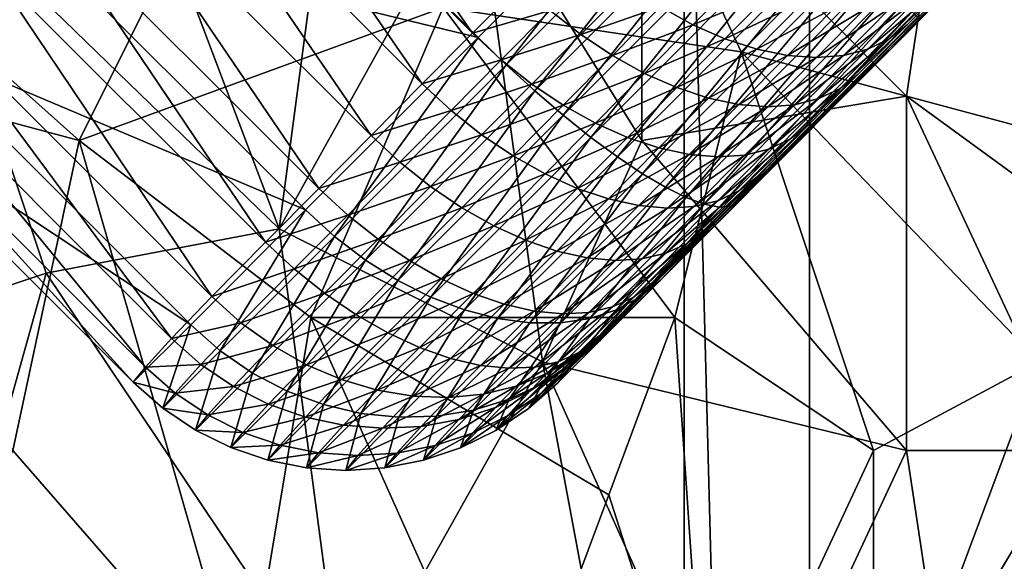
# Model space of a CAD drawing. Extents: x -0.3 to 0.3, y -0.266 to 0.266.
# Tile 292 of 430: x 0.068 to 0.107, y 0.022 to 0.043. Entities that reach past the tile are written whole.
import ezdxf

# ---------------------------------------------------------------- set-up
doc = ezdxf.new("R2010")
doc.units = 0

msp = doc.modelspace()

# ---------------------------------------------------------------- linework, layer by layer
for points in [[(0.202647, 0.143044, 0.584312), (0.167234, 0.106822, 0.684081), (0.089653, 0.029259, 0.659767)], [(0.202647, 0.143044, 0.584312), (0.089653, 0.029259, 0.659767), (0.10117, 0.040994, 0.639939)], [(0.202647, 0.143044, 0.584312), (0.10117, 0.040994, 0.639939), (0.103137, 0.042982, 0.637953)], [(0.202647, 0.143044, 0.584312), (0.103137, 0.042982, 0.637953), (0.105063, 0.044929, 0.635977)], [(0.167234, 0.106822, 0.684081), (0.139125, 0.078735, 0.7044), (0.089653, 0.029259, 0.659767)], [(0.139125, 0.078735, 0.7044), (0.122003, 0.061616, 0.707851), (0.089653, 0.029259, 0.659767)], [(0.099232, -0.12789, 0.712849), (0.099232, 0.07211, 0.712849), (0.094232, 0.06211, 0.712849)], [(0.099232, -0.12789, 0.652849), (0.094232, 0.06211, 0.652849), (0.099232, 0.07211, 0.652849)], [(0.099232, -0.12789, 0.712849), (0.099232, -0.12789, 0.652849), (0.099232, 0.07211, 0.652849)], [(0.099232, -0.12789, 0.712849), (0.099232, 0.07211, 0.652849), (0.099232, 0.07211, 0.712849)], [(0.099232, -0.12789, 0.712849), (0.094232, 0.06211, 0.712849), (0.094232, -0.11789, 0.712849)], [(0.099232, -0.12789, 0.652849), (0.094232, -0.11789, 0.652849), (0.094232, 0.06211, 0.652849)], [(0.094232, -0.11789, 0.712849), (0.094232, 0.06211, 0.712849), (0.094232, 0.06211, 0.652849)], [(0.094232, -0.11789, 0.712849), (0.094232, 0.06211, 0.652849), (0.094232, -0.11789, 0.652849)], [(0.122003, 0.061616, 0.707851), (0.093291, 0.032791, 0.705871), (0.089653, 0.029259, 0.659767)], [(0.122003, 0.061616, 0.707851), (0.103606, 0.043218, 0.708), (0.093291, 0.032791, 0.705871)], [(0.084614, 0.043674, 0.709074), (0.0899, 0.056057, 0.709149), (0.096507, 0.041905, 0.7091)], [(0.0899, 0.056057, 0.709149), (0.107078, 0.052519, 0.709165), (0.096507, 0.041905, 0.7091)], [(0.076839, 0.055518, 0.630155), (0.085777, 0.042643, 0.632102), (0.074861, 0.05356, 0.632102)], [(0.076839, 0.055518, 0.630155), (0.087736, 0.044622, 0.630155), (0.085777, 0.042643, 0.632102)], [(0.070078, 0.038367, 0.709024), (0.06215, 0.045443, 0.709025), (0.078007, 0.054288, 0.709127)], [(0.070078, 0.038367, 0.709024), (0.078007, 0.054288, 0.709127), (0.084614, 0.043674, 0.709074)], [(0.078066, 0.034829, 0.764015), (0.08065, 0.054288, 0.76394), (0.072721, 0.048981, 0.76348)], [(0.085935, 0.048981, 0.764405), (0.08065, 0.054288, 0.76394), (0.078066, 0.034829, 0.764015)], [(0.067807, 0.046903, 0.715313), (0.086002, 0.042471, 0.72), (0.074689, 0.053784, 0.72)], [(0.074861, 0.05356, 0.632102), (0.083778, 0.040622, 0.634061), (0.07284, 0.05156, 0.634061)], [(0.074689, 0.053784, 0.72), (0.086002, 0.042471, 0.72), (0.095177, 0.051647, 0.72)], [(0.074861, 0.05356, 0.632102), (0.085777, 0.042643, 0.632102), (0.083778, 0.040622, 0.634061)], [(0.116328, 0.036598, 0.709137), (0.096507, 0.041905, 0.7091), (0.107078, 0.052519, 0.709165)], [(0.07284, 0.05156, 0.634061), (0.081734, 0.038558, 0.636032), (0.070776, 0.049517, 0.636032)], [(0.07284, 0.05156, 0.634061), (0.083778, 0.040622, 0.634061), (0.081734, 0.038558, 0.636032)], [(0.087126, 0.04138, 0.719897), (0.095177, 0.051647, 0.72), (0.086002, 0.042471, 0.72)], [(0.087126, 0.04138, 0.719897), (0.096284, 0.05054, 0.719897), (0.095177, 0.051647, 0.72)], [(0.085935, 0.048981, 0.764405), (0.092542, 0.038367, 0.765023), (0.092542, 0.05075, 0.764914)], [(0.103114, 0.040136, 0.765903), (0.104435, 0.048981, 0.765979), (0.092542, 0.05075, 0.764914)], [(0.092542, 0.05075, 0.764914), (0.092542, 0.038367, 0.765023), (0.103114, 0.040136, 0.765903)], [(0.088264, 0.040341, 0.719591), (0.096284, 0.05054, 0.719897), (0.087126, 0.04138, 0.719897)], [(0.088264, 0.040341, 0.719591), (0.097372, 0.049453, 0.719591), (0.096284, 0.05054, 0.719897)], [(0.070776, 0.049517, 0.636032), (0.079647, 0.03645, 0.638014), (0.068668, 0.047429, 0.638015)], [(0.070776, 0.049517, 0.636032), (0.081734, 0.038558, 0.636032), (0.079647, 0.03645, 0.638014)], [(0.089396, 0.039371, 0.719087), (0.097372, 0.049453, 0.719591), (0.088264, 0.040341, 0.719591)], [(0.089396, 0.039371, 0.719087), (0.09842, 0.048404, 0.719087), (0.097372, 0.049453, 0.719591)], [(0.058186, 0.029522, 0.763075), (0.068757, 0.03306, 0.763507), (0.063471, 0.048981, 0.762938)], [(0.063471, 0.048981, 0.762938), (0.078066, 0.034829, 0.764015), (0.072721, 0.048981, 0.76348)], [(0.068757, 0.03306, 0.763507), (0.078066, 0.034829, 0.764015), (0.063471, 0.048981, 0.762938)], [(0.078066, 0.034829, 0.764015), (0.088578, 0.029522, 0.764806), (0.085935, 0.048981, 0.764405)], [(0.088578, 0.029522, 0.764806), (0.092542, 0.038367, 0.765023), (0.085935, 0.048981, 0.764405)], [(0.104435, 0.048981, 0.765979), (0.103114, 0.040136, 0.765903), (0.117649, 0.029522, 0.767257)], [(0.116328, 0.048981, 0.767143), (0.104435, 0.048981, 0.765979), (0.117649, 0.029522, 0.767257)], [(0.090503, 0.038487, 0.718392), (0.09842, 0.048404, 0.719087), (0.089396, 0.039371, 0.719087)], [(0.090503, 0.038487, 0.718392), (0.099412, 0.047412, 0.718392), (0.09842, 0.048404, 0.719087)], [(0.06322, 0.042315, 0.705938), (0.067807, 0.046903, 0.715313), (0.066748, 0.048059, 0.715232)], [(0.068668, 0.047429, 0.638015), (0.077516, 0.034298, 0.640009), (0.066516, 0.045299, 0.640009)], [(0.068668, 0.047429, 0.638015), (0.079647, 0.03645, 0.638014), (0.077516, 0.034298, 0.640009)], [(0.091566, 0.037705, 0.71752), (0.099412, 0.047412, 0.718392), (0.090503, 0.038487, 0.718392)], [(0.091566, 0.037705, 0.71752), (0.100331, 0.046493, 0.71752), (0.099412, 0.047412, 0.718392)], [(0.06322, 0.042315, 0.705938), (0.07912, 0.03559, 0.715313), (0.067807, 0.046903, 0.715313)], [(0.067807, 0.046903, 0.715313), (0.07912, 0.03559, 0.715313), (0.086002, 0.042471, 0.72)], [(0.092567, 0.037037, 0.716485), (0.100331, 0.046493, 0.71752), (0.091566, 0.037705, 0.71752)], [(0.092567, 0.037037, 0.716485), (0.101161, 0.045664, 0.716485), (0.100331, 0.046493, 0.71752)], [(0.093489, 0.036495, 0.715305), (0.101161, 0.045664, 0.716485), (0.092567, 0.037037, 0.716485)], [(0.093489, 0.036495, 0.715305), (0.101887, 0.044937, 0.715305), (0.101161, 0.045664, 0.716485)], [(0.056864, 0.041905, 0.708994), (0.06215, 0.045443, 0.709025), (0.070078, 0.038367, 0.709024)], [(0.066516, 0.045299, 0.640009), (0.075371, 0.032132, 0.641989), (0.064349, 0.043153, 0.641989)], [(0.066516, 0.045299, 0.640009), (0.077516, 0.034298, 0.640009), (0.075371, 0.032132, 0.641989)], [(0.096457, 0.044887, 0.627583), (0.094575, 0.042985, 0.629513), (0.093289, 0.043694, 0.628952)], [(0.094315, 0.036088, 0.714), (0.101887, 0.044937, 0.715305), (0.093489, 0.036495, 0.715305)], [(0.094315, 0.036088, 0.714), (0.102497, 0.044327, 0.714), (0.101887, 0.044937, 0.715305)], [(0.097748, 0.044326, 0.628285), (0.094575, 0.042985, 0.629513), (0.096457, 0.044887, 0.627583)], [(0.105063, 0.044929, 0.635977), (0.103137, 0.042982, 0.637953), (0.102415, 0.042418, 0.636679)], [(0.105063, 0.044929, 0.635977), (0.102415, 0.042418, 0.636679), (0.104335, 0.044358, 0.63471)], [(0.088889, 0.043559, 0.630235), (0.085777, 0.042643, 0.632102), (0.087736, 0.044622, 0.630155)], [(0.092025, 0.044536, 0.628545), (0.090107, 0.042598, 0.630482), (0.088889, 0.043559, 0.630235)], [(0.093289, 0.043694, 0.628952), (0.090107, 0.042598, 0.630482), (0.092025, 0.044536, 0.628545)], [(0.095032, 0.035824, 0.712592), (0.102497, 0.044327, 0.714), (0.094315, 0.036088, 0.714)], [(0.097748, 0.044326, 0.628285), (0.095862, 0.04242, 0.630219), (0.094575, 0.042985, 0.629513)], [(0.095032, 0.035824, 0.712592), (0.102982, 0.043843, 0.712592), (0.102497, 0.044327, 0.714)], [(0.099018, 0.043919, 0.62912), (0.095862, 0.04242, 0.630219), (0.097748, 0.044326, 0.628285)], [(0.104335, 0.044358, 0.63471), (0.102415, 0.042418, 0.636679), (0.10156, 0.042007, 0.635427)], [(0.104335, 0.044358, 0.63471), (0.10156, 0.042007, 0.635427), (0.103473, 0.043941, 0.633465)], [(0.070078, 0.038367, 0.709024), (0.084614, 0.043674, 0.709074), (0.079328, 0.031291, 0.709021)], [(0.079328, 0.031291, 0.709021), (0.084614, 0.043674, 0.709074), (0.093864, 0.031291, 0.709064)], [(0.093864, 0.031291, 0.709064), (0.084614, 0.043674, 0.709074), (0.096507, 0.041905, 0.7091)], [(0.093289, 0.043694, 0.628952), (0.091368, 0.041754, 0.630891), (0.090107, 0.042598, 0.630482)], [(0.094575, 0.042985, 0.629513), (0.091368, 0.041754, 0.630891), (0.093289, 0.043694, 0.628952)], [(0.095628, 0.035706, 0.711106), (0.102982, 0.043843, 0.712592), (0.095032, 0.035824, 0.712592)], [(0.095628, 0.035706, 0.711106), (0.103331, 0.043493, 0.711106), (0.102982, 0.043843, 0.712592)], [(0.099018, 0.043919, 0.62912), (0.097128, 0.042009, 0.631058), (0.095862, 0.04242, 0.630219)], [(0.100247, 0.043675, 0.630072), (0.097128, 0.042009, 0.631058), (0.099018, 0.043919, 0.62912)], [(0.100247, 0.043675, 0.630072), (0.098352, 0.041759, 0.632016), (0.097128, 0.042009, 0.631058)], [(0.101412, 0.043597, 0.631126), (0.098352, 0.041759, 0.632016), (0.100247, 0.043675, 0.630072)], [(0.102493, 0.043686, 0.632263), (0.100587, 0.041759, 0.634219), (0.099511, 0.041676, 0.633076)], [(0.102493, 0.043686, 0.632263), (0.099511, 0.041676, 0.633076), (0.101412, 0.043597, 0.631126)], [(0.103473, 0.043941, 0.633465), (0.10156, 0.042007, 0.635427), (0.100587, 0.041759, 0.634219)], [(0.103473, 0.043941, 0.633465), (0.100587, 0.041759, 0.634219), (0.102493, 0.043686, 0.632263)], [(0.088889, 0.043559, 0.630235), (0.08693, 0.04158, 0.632182), (0.085777, 0.042643, 0.632102)], [(0.090107, 0.042598, 0.630482), (0.08693, 0.04158, 0.632182), (0.088889, 0.043559, 0.630235)], [(0.096092, 0.035737, 0.709566), (0.103331, 0.043493, 0.711106), (0.095628, 0.035706, 0.711106)], [(0.096092, 0.035737, 0.709566), (0.103541, 0.043284, 0.709567), (0.103331, 0.043493, 0.711106)], [(0.096417, 0.035917, 0.708), (0.103541, 0.043284, 0.709567), (0.096092, 0.035737, 0.709566)], [(0.096417, 0.035917, 0.708), (0.103606, 0.043218, 0.708), (0.103541, 0.043284, 0.709567)], [(0.101412, 0.043597, 0.631126), (0.099511, 0.041676, 0.633076), (0.098352, 0.041759, 0.632016)], [(0.064349, 0.043153, 0.641989), (0.073764, 0.03046, 0.648182), (0.062678, 0.041547, 0.648182)], [(0.064349, 0.043153, 0.641989), (0.075371, 0.032132, 0.641989), (0.073764, 0.03046, 0.648182)], [(0.094575, 0.042985, 0.629513), (0.092652, 0.041041, 0.631455), (0.091368, 0.041754, 0.630891)], [(0.095862, 0.04242, 0.630219), (0.092652, 0.041041, 0.631455), (0.094575, 0.042985, 0.629513)], [(0.103606, 0.043218, 0.708), (0.096417, 0.035917, 0.708), (0.093291, 0.032791, 0.705871)], [(0.103137, 0.042982, 0.637953), (0.10117, 0.040994, 0.639939), (0.100455, 0.040437, 0.638659)], [(0.103137, 0.042982, 0.637953), (0.100455, 0.040437, 0.638659), (0.102415, 0.042418, 0.636679)], [(0.080276, 0.034531, 0.715232), (0.086002, 0.042471, 0.72), (0.07912, 0.03559, 0.715313)], [(0.080276, 0.034531, 0.715232), (0.087126, 0.04138, 0.719897), (0.086002, 0.042471, 0.72)], [(0.08693, 0.04158, 0.632182), (0.083778, 0.040622, 0.634061), (0.085777, 0.042643, 0.632102)], [(0.090107, 0.042598, 0.630482), (0.088147, 0.040617, 0.63243), (0.08693, 0.04158, 0.632182)], [(0.091368, 0.041754, 0.630891), (0.088147, 0.040617, 0.63243), (0.090107, 0.042598, 0.630482)], [(0.060926, 0.040021, 0.691875), (0.074533, 0.031002, 0.705938), (0.06322, 0.042315, 0.705938)], [(0.06322, 0.042315, 0.705938), (0.074533, 0.031002, 0.705938), (0.07912, 0.03559, 0.715313)], [(0.095862, 0.04242, 0.630219), (0.093936, 0.040472, 0.632165), (0.092652, 0.041041, 0.631455)], [(0.097128, 0.042009, 0.631058), (0.093936, 0.040472, 0.632165), (0.095862, 0.04242, 0.630219)], [(0.102415, 0.042418, 0.636679), (0.100455, 0.040437, 0.638659), (0.099607, 0.040033, 0.6374)], [(0.102415, 0.042418, 0.636679), (0.099607, 0.040033, 0.6374), (0.10156, 0.042007, 0.635427)], [(0.067436, 0.025984, 0.708978), (0.056864, 0.041905, 0.708994), (0.070078, 0.038367, 0.709024)], [(0.091368, 0.041754, 0.630891), (0.089407, 0.039771, 0.632842), (0.088147, 0.040617, 0.63243)], [(0.092652, 0.041041, 0.631455), (0.089407, 0.039771, 0.632842), (0.091368, 0.041754, 0.630891)], [(0.093864, 0.031291, 0.709064), (0.096507, 0.041905, 0.7091), (0.101792, 0.025984, 0.709087)], [(0.097128, 0.042009, 0.631058), (0.095197, 0.040057, 0.633008), (0.093936, 0.040472, 0.632165)], [(0.098352, 0.041759, 0.632016), (0.095197, 0.040057, 0.633008), (0.097128, 0.042009, 0.631058)], [(0.098352, 0.041759, 0.632016), (0.096416, 0.039803, 0.633971), (0.095197, 0.040057, 0.633008)], [(0.099511, 0.041676, 0.633076), (0.096416, 0.039803, 0.633971), (0.098352, 0.041759, 0.632016)], [(0.099511, 0.041676, 0.633076), (0.097569, 0.039713, 0.635036), (0.096416, 0.039803, 0.633971)], [(0.108399, 0.029522, 0.709095), (0.096507, 0.041905, 0.7091), (0.116328, 0.036598, 0.709137)], [(0.101792, 0.025984, 0.709087), (0.096507, 0.041905, 0.7091), (0.108399, 0.029522, 0.709095)], [(0.100587, 0.041759, 0.634219), (0.098639, 0.039791, 0.636186), (0.097569, 0.039713, 0.635036)], [(0.100587, 0.041759, 0.634219), (0.097569, 0.039713, 0.635036), (0.099511, 0.041676, 0.633076)], [(0.10156, 0.042007, 0.635427), (0.099607, 0.040033, 0.6374), (0.098639, 0.039791, 0.636186)], [(0.10156, 0.042007, 0.635427), (0.098639, 0.039791, 0.636186), (0.100587, 0.041759, 0.634219)], [(0.062678, 0.041547, 0.648182), (0.072726, 0.029313, 0.658561), (0.06153, 0.040509, 0.658561)], [(0.062678, 0.041547, 0.648182), (0.073764, 0.03046, 0.648182), (0.072726, 0.029313, 0.658561)], [(0.08151, 0.033587, 0.714991), (0.087126, 0.04138, 0.719897), (0.080276, 0.034531, 0.715232)], [(0.08151, 0.033587, 0.714991), (0.088264, 0.040341, 0.719591), (0.087126, 0.04138, 0.719897)], [(0.08693, 0.04158, 0.632182), (0.08493, 0.039559, 0.634142), (0.083778, 0.040622, 0.634061)], [(0.088147, 0.040617, 0.63243), (0.08493, 0.039559, 0.634142), (0.08693, 0.04158, 0.632182)], [(0.092652, 0.041041, 0.631455), (0.090687, 0.039056, 0.633409), (0.089407, 0.039771, 0.632842)], [(0.089653, 0.029259, 0.659767), (0.099163, 0.038966, 0.641935), (0.10117, 0.040994, 0.639939)], [(0.093936, 0.040472, 0.632165), (0.090687, 0.039056, 0.633409), (0.092652, 0.041041, 0.631455)], [(0.10117, 0.040994, 0.639939), (0.099163, 0.038966, 0.641935), (0.098454, 0.038415, 0.640648)], [(0.10117, 0.040994, 0.639939), (0.098454, 0.038415, 0.640648), (0.100455, 0.040437, 0.638659)], [(0.06153, 0.040509, 0.658561), (0.072239, 0.028708, 0.673125), (0.060926, 0.040021, 0.673125)], [(0.06153, 0.040509, 0.658561), (0.072726, 0.029313, 0.658561), (0.072239, 0.028708, 0.673125)], [(0.08493, 0.039559, 0.634142), (0.081734, 0.038558, 0.636032), (0.083778, 0.040622, 0.634061)], [(0.088147, 0.040617, 0.63243), (0.086146, 0.038595, 0.634391), (0.08493, 0.039559, 0.634142)], [(0.089407, 0.039771, 0.632842), (0.086146, 0.038595, 0.634391), (0.088147, 0.040617, 0.63243)], [(0.0828, 0.032775, 0.714594), (0.088264, 0.040341, 0.719591), (0.08151, 0.033587, 0.714991)], [(0.0828, 0.032775, 0.714594), (0.089396, 0.039371, 0.719087), (0.088264, 0.040341, 0.719591)], [(0.093936, 0.040472, 0.632165), (0.091967, 0.038483, 0.634122), (0.090687, 0.039056, 0.633409)], [(0.095197, 0.040057, 0.633008), (0.091967, 0.038483, 0.634122), (0.093936, 0.040472, 0.632165)], [(0.103114, 0.025984, 0.765972), (0.103114, 0.040136, 0.765903), (0.092542, 0.038367, 0.765023)], [(0.100455, 0.040437, 0.638659), (0.098454, 0.038415, 0.640648), (0.097612, 0.038018, 0.639384)], [(0.100455, 0.040437, 0.638659), (0.097612, 0.038018, 0.639384), (0.099607, 0.040033, 0.6374)], [(0.103114, 0.025984, 0.765972), (0.109721, 0.025984, 0.766554), (0.103114, 0.040136, 0.765903)], [(0.109721, 0.025984, 0.766554), (0.117649, 0.029522, 0.767257), (0.103114, 0.040136, 0.765903)], [(0.060926, 0.040021, 0.673125), (0.072239, 0.028708, 0.673125), (0.072239, 0.028708, 0.691875)], [(0.060926, 0.040021, 0.673125), (0.072239, 0.028708, 0.691875), (0.060926, 0.040021, 0.691875)], [(0.060926, 0.040021, 0.691875), (0.072239, 0.028708, 0.691875), (0.074533, 0.031002, 0.705938)], [(0.089407, 0.039771, 0.632842), (0.087403, 0.037747, 0.634804), (0.086146, 0.038595, 0.634391)], [(0.090687, 0.039056, 0.633409), (0.087403, 0.037747, 0.634804), (0.089407, 0.039771, 0.632842)], [(0.095197, 0.040057, 0.633008), (0.093225, 0.038064, 0.63497), (0.091967, 0.038483, 0.634122)], [(0.096416, 0.039803, 0.633971), (0.093225, 0.038064, 0.63497), (0.095197, 0.040057, 0.633008)], [(0.096416, 0.039803, 0.633971), (0.094438, 0.037805, 0.635937), (0.093225, 0.038064, 0.63497)], [(0.097569, 0.039713, 0.635036), (0.094438, 0.037805, 0.635937), (0.096416, 0.039803, 0.633971)], [(0.097569, 0.039713, 0.635036), (0.095587, 0.03771, 0.637008), (0.094438, 0.037805, 0.635937)], [(0.098639, 0.039791, 0.636186), (0.096651, 0.037781, 0.638163), (0.095587, 0.03771, 0.637008)], [(0.098639, 0.039791, 0.636186), (0.095587, 0.03771, 0.637008), (0.097569, 0.039713, 0.635036)], [(0.099607, 0.040033, 0.6374), (0.097612, 0.038018, 0.639384), (0.096651, 0.037781, 0.638163)], [(0.099607, 0.040033, 0.6374), (0.096651, 0.037781, 0.638163), (0.098639, 0.039791, 0.636186)], [(0.08493, 0.039559, 0.634142), (0.082886, 0.037494, 0.636113), (0.081734, 0.038558, 0.636032)], [(0.084124, 0.032109, 0.714048), (0.089396, 0.039371, 0.719087), (0.0828, 0.032775, 0.714594)], [(0.086146, 0.038595, 0.634391), (0.082886, 0.037494, 0.636113), (0.08493, 0.039559, 0.634142)], [(0.084124, 0.032109, 0.714048), (0.090503, 0.038487, 0.718392), (0.089396, 0.039371, 0.719087)], [(0.090687, 0.039056, 0.633409), (0.088681, 0.037028, 0.635374), (0.087403, 0.037747, 0.634804)], [(0.091967, 0.038483, 0.634122), (0.088681, 0.037028, 0.635374), (0.090687, 0.039056, 0.633409)], [(0.089653, 0.029259, 0.659767), (0.097114, 0.036896, 0.643943), (0.099163, 0.038966, 0.641935)], [(0.099163, 0.038966, 0.641935), (0.097114, 0.036896, 0.643943), (0.096412, 0.036351, 0.64265)], [(0.099163, 0.038966, 0.641935), (0.096412, 0.036351, 0.64265), (0.098454, 0.038415, 0.640648)], [(0.082886, 0.037494, 0.636113), (0.079647, 0.03645, 0.638014), (0.081734, 0.038558, 0.636032)], [(0.086146, 0.038595, 0.634391), (0.0841, 0.036529, 0.636364), (0.082886, 0.037494, 0.636113)], [(0.087403, 0.037747, 0.634804), (0.0841, 0.036529, 0.636364), (0.086146, 0.038595, 0.634391)], [(0.067436, 0.025984, 0.708978), (0.070078, 0.038367, 0.709024), (0.076685, 0.01537, 0.709014)], [(0.076685, 0.01537, 0.709014), (0.070078, 0.038367, 0.709024), (0.079328, 0.031291, 0.709021)], [(0.08546, 0.031599, 0.713361), (0.090503, 0.038487, 0.718392), (0.084124, 0.032109, 0.714048)], [(0.08546, 0.031599, 0.713361), (0.091566, 0.037705, 0.71752), (0.090503, 0.038487, 0.718392)], [(0.088578, 0.029522, 0.764806), (0.103114, 0.025984, 0.765972), (0.092542, 0.038367, 0.765023)], [(0.091967, 0.038483, 0.634122), (0.089957, 0.036452, 0.636092), (0.088681, 0.037028, 0.635374)], [(0.093225, 0.038064, 0.63497), (0.089957, 0.036452, 0.636092), (0.091967, 0.038483, 0.634122)], [(0.098454, 0.038415, 0.640648), (0.096412, 0.036351, 0.64265), (0.095576, 0.03596, 0.641379)], [(0.098454, 0.038415, 0.640648), (0.095576, 0.03596, 0.641379), (0.097612, 0.038018, 0.639384)], [(0.087403, 0.037747, 0.634804), (0.085356, 0.035679, 0.636779), (0.0841, 0.036529, 0.636364)], [(0.088681, 0.037028, 0.635374), (0.085356, 0.035679, 0.636779), (0.087403, 0.037747, 0.634804)], [(0.093225, 0.038064, 0.63497), (0.09121, 0.036029, 0.636944), (0.089957, 0.036452, 0.636092)], [(0.094438, 0.037805, 0.635937), (0.09121, 0.036029, 0.636944), (0.093225, 0.038064, 0.63497)], [(0.094438, 0.037805, 0.635937), (0.092419, 0.035765, 0.637916), (0.09121, 0.036029, 0.636944)], [(0.095587, 0.03771, 0.637008), (0.092419, 0.035765, 0.637916), (0.094438, 0.037805, 0.635937)], [(0.096651, 0.037781, 0.638163), (0.09462, 0.03573, 0.640153), (0.093562, 0.035664, 0.638992)], [(0.096651, 0.037781, 0.638163), (0.093562, 0.035664, 0.638992), (0.095587, 0.03771, 0.637008)], [(0.097612, 0.038018, 0.639384), (0.095576, 0.03596, 0.641379), (0.09462, 0.03573, 0.640153)], [(0.097612, 0.038018, 0.639384), (0.09462, 0.03573, 0.640153), (0.096651, 0.037781, 0.638163)], [(0.082886, 0.037494, 0.636113), (0.080799, 0.035386, 0.638096), (0.079647, 0.03645, 0.638014)], [(0.0841, 0.036529, 0.636364), (0.080799, 0.035386, 0.638096), (0.082886, 0.037494, 0.636113)], [(0.086785, 0.031255, 0.712547), (0.091566, 0.037705, 0.71752), (0.08546, 0.031599, 0.713361)], [(0.086785, 0.031255, 0.712547), (0.092567, 0.037037, 0.716485), (0.091566, 0.037705, 0.71752)], [(0.095587, 0.03771, 0.637008), (0.093562, 0.035664, 0.638992), (0.092419, 0.035765, 0.637916)], [(0.088681, 0.037028, 0.635374), (0.086631, 0.034957, 0.637352), (0.085356, 0.035679, 0.636779)], [(0.089957, 0.036452, 0.636092), (0.086631, 0.034957, 0.637352), (0.088681, 0.037028, 0.635374)], [(0.088076, 0.031083, 0.711619), (0.092567, 0.037037, 0.716485), (0.086785, 0.031255, 0.712547)], [(0.088076, 0.031083, 0.711619), (0.093489, 0.036495, 0.715305), (0.092567, 0.037037, 0.716485)], [(0.089653, 0.029259, 0.659767), (0.095021, 0.034782, 0.645962), (0.097114, 0.036896, 0.643943)], [(0.097114, 0.036896, 0.643943), (0.095021, 0.034782, 0.645962), (0.094325, 0.034243, 0.644663)], [(0.097114, 0.036896, 0.643943), (0.094325, 0.034243, 0.644663), (0.096412, 0.036351, 0.64265)], [(0.080799, 0.035386, 0.638096), (0.077516, 0.034298, 0.640009), (0.079647, 0.03645, 0.638014)], [(0.0841, 0.036529, 0.636364), (0.082012, 0.034419, 0.638348), (0.080799, 0.035386, 0.638096)], [(0.085356, 0.035679, 0.636779), (0.082012, 0.034419, 0.638348), (0.0841, 0.036529, 0.636364)], [(0.089957, 0.036452, 0.636092), (0.087903, 0.034378, 0.638073), (0.086631, 0.034957, 0.637352)], [(0.09121, 0.036029, 0.636944), (0.087903, 0.034378, 0.638073), (0.089957, 0.036452, 0.636092)], [(0.089311, 0.031084, 0.710592), (0.093489, 0.036495, 0.715305), (0.088076, 0.031083, 0.711619)], [(0.089311, 0.031084, 0.710592), (0.094315, 0.036088, 0.714), (0.093489, 0.036495, 0.715305)], [(0.096412, 0.036351, 0.64265), (0.094325, 0.034243, 0.644663), (0.093495, 0.033859, 0.643386)], [(0.096412, 0.036351, 0.64265), (0.093495, 0.033859, 0.643386), (0.095576, 0.03596, 0.641379)], [(0.09121, 0.036029, 0.636944), (0.089152, 0.03395, 0.638929), (0.087903, 0.034378, 0.638073)], [(0.092419, 0.035765, 0.637916), (0.089152, 0.03395, 0.638929), (0.09121, 0.036029, 0.636944)], [(0.090469, 0.031261, 0.709484), (0.094315, 0.036088, 0.714), (0.089311, 0.031084, 0.710592)], [(0.090469, 0.031261, 0.709484), (0.095032, 0.035824, 0.712592), (0.094315, 0.036088, 0.714)], [(0.09153, 0.031608, 0.708314), (0.095032, 0.035824, 0.712592), (0.090469, 0.031261, 0.709484)], [(0.09153, 0.031608, 0.708314), (0.095628, 0.035706, 0.711106), (0.095032, 0.035824, 0.712592)], [(0.095576, 0.03596, 0.641379), (0.093495, 0.033859, 0.643386), (0.092546, 0.033635, 0.642154)], [(0.095576, 0.03596, 0.641379), (0.092546, 0.033635, 0.642154), (0.09462, 0.03573, 0.640153)], [(0.093291, 0.032791, 0.705871), (0.096417, 0.035917, 0.708), (0.096092, 0.035737, 0.709566)], [(0.075707, 0.029962, 0.705895), (0.07912, 0.03559, 0.715313), (0.074533, 0.031002, 0.705938)], [(0.075707, 0.029962, 0.705895), (0.080276, 0.034531, 0.715232), (0.07912, 0.03559, 0.715313)], [(0.080799, 0.035386, 0.638096), (0.078668, 0.033234, 0.640092), (0.077516, 0.034298, 0.640009)], [(0.082012, 0.034419, 0.638348), (0.078668, 0.033234, 0.640092), (0.080799, 0.035386, 0.638096)], [(0.085356, 0.035679, 0.636779), (0.083265, 0.033567, 0.638766), (0.082012, 0.034419, 0.638348)], [(0.086631, 0.034957, 0.637352), (0.083265, 0.033567, 0.638766), (0.085356, 0.035679, 0.636779)], [(0.092419, 0.035765, 0.637916), (0.090356, 0.033681, 0.639906), (0.089152, 0.03395, 0.638929)], [(0.093562, 0.035664, 0.638992), (0.090356, 0.033681, 0.639906), (0.092419, 0.035765, 0.637916)], [(0.093562, 0.035664, 0.638992), (0.091494, 0.033575, 0.640987), (0.090356, 0.033681, 0.639906)], [(0.09462, 0.03573, 0.640153), (0.092546, 0.033635, 0.642154), (0.091494, 0.033575, 0.640987)], [(0.09462, 0.03573, 0.640153), (0.091494, 0.033575, 0.640987), (0.093562, 0.035664, 0.638992)], [(0.092476, 0.032121, 0.707103), (0.095628, 0.035706, 0.711106), (0.09153, 0.031608, 0.708314)], [(0.093291, 0.032791, 0.705871), (0.096092, 0.035737, 0.709566), (0.092476, 0.032121, 0.707103)], [(0.092476, 0.032121, 0.707103), (0.096092, 0.035737, 0.709566), (0.095628, 0.035706, 0.711106)], [(0.08065, 0.01537, 0.764421), (0.078066, 0.034829, 0.764015), (0.068757, 0.03306, 0.763507)], [(0.08065, 0.01537, 0.764421), (0.088578, 0.029522, 0.764806), (0.078066, 0.034829, 0.764015)], [(0.086631, 0.034957, 0.637352), (0.084537, 0.032843, 0.639341), (0.083265, 0.033567, 0.638766)], [(0.087903, 0.034378, 0.638073), (0.084537, 0.032843, 0.639341), (0.086631, 0.034957, 0.637352)], [(0.089653, 0.029259, 0.659767), (0.092885, 0.032625, 0.647991), (0.095021, 0.034782, 0.645962)], [(0.095021, 0.034782, 0.645962), (0.092885, 0.032625, 0.647991), (0.092196, 0.032093, 0.646686)], [(0.095021, 0.034782, 0.645962), (0.092196, 0.032093, 0.646686), (0.094325, 0.034243, 0.644663)], [(0.078668, 0.033234, 0.640092), (0.075371, 0.032132, 0.641989), (0.077516, 0.034298, 0.640009)], [(0.076997, 0.029074, 0.705769), (0.080276, 0.034531, 0.715232), (0.075707, 0.029962, 0.705895)], [(0.076997, 0.029074, 0.705769), (0.08151, 0.033587, 0.714991), (0.080276, 0.034531, 0.715232)], [(0.082012, 0.034419, 0.638348), (0.079879, 0.032266, 0.640345), (0.078668, 0.033234, 0.640092)], [(0.083265, 0.033567, 0.638766), (0.079879, 0.032266, 0.640345), (0.082012, 0.034419, 0.638348)], [(0.087903, 0.034378, 0.638073), (0.085806, 0.032259, 0.640065), (0.084537, 0.032843, 0.639341)], [(0.089152, 0.03395, 0.638929), (0.085806, 0.032259, 0.640065), (0.087903, 0.034378, 0.638073)], [(0.094325, 0.034243, 0.644663), (0.092196, 0.032093, 0.646686), (0.091372, 0.031715, 0.645403)], [(0.094325, 0.034243, 0.644663), (0.091372, 0.031715, 0.645403), (0.093495, 0.033859, 0.643386)], [(0.089152, 0.03395, 0.638929), (0.087051, 0.031827, 0.640925), (0.085806, 0.032259, 0.640065)], [(0.090356, 0.033681, 0.639906), (0.087051, 0.031827, 0.640925), (0.089152, 0.03395, 0.638929)], [(0.093495, 0.033859, 0.643386), (0.091372, 0.031715, 0.645403), (0.090429, 0.031497, 0.644165)], [(0.093495, 0.033859, 0.643386), (0.090429, 0.031497, 0.644165), (0.092546, 0.033635, 0.642154)], [(0.07838, 0.028355, 0.705561), (0.08151, 0.033587, 0.714991), (0.076997, 0.029074, 0.705769)], [(0.07838, 0.028355, 0.705561), (0.0828, 0.032775, 0.714594), (0.08151, 0.033587, 0.714991)], [(0.083265, 0.033567, 0.638766), (0.08113, 0.031411, 0.640764), (0.079879, 0.032266, 0.640345)], [(0.084537, 0.032843, 0.639341), (0.08113, 0.031411, 0.640764), (0.083265, 0.033567, 0.638766)], [(0.090356, 0.033681, 0.639906), (0.08825, 0.031553, 0.641907), (0.087051, 0.031827, 0.640925)], [(0.091494, 0.033575, 0.640987), (0.08825, 0.031553, 0.641907), (0.090356, 0.033681, 0.639906)], [(0.091494, 0.033575, 0.640987), (0.089382, 0.031443, 0.642993), (0.08825, 0.031553, 0.641907)], [(0.092546, 0.033635, 0.642154), (0.090429, 0.031497, 0.644165), (0.089382, 0.031443, 0.642993)], [(0.092546, 0.033635, 0.642154), (0.089382, 0.031443, 0.642993), (0.091494, 0.033575, 0.640987)], [(0.064793, 0.018908, 0.763553), (0.068757, 0.03306, 0.763507), (0.058186, 0.029522, 0.763075)], [(0.08065, 0.01537, 0.764421), (0.068757, 0.03306, 0.763507), (0.064793, 0.018908, 0.763553)], [(0.078668, 0.033234, 0.640092), (0.076538, 0.031083, 0.642057), (0.075371, 0.032132, 0.641989)], [(0.079879, 0.032266, 0.640345), (0.076538, 0.031083, 0.642057), (0.078668, 0.033234, 0.640092)], [(0.079831, 0.027816, 0.705275), (0.0828, 0.032775, 0.714594), (0.07838, 0.028355, 0.705561)], [(0.079831, 0.027816, 0.705275), (0.084124, 0.032109, 0.714048), (0.0828, 0.032775, 0.714594)], [(0.084537, 0.032843, 0.639341), (0.0824, 0.030684, 0.641342), (0.08113, 0.031411, 0.640764)], [(0.085806, 0.032259, 0.640065), (0.0824, 0.030684, 0.641342), (0.084537, 0.032843, 0.639341)], [(0.093291, 0.032791, 0.705871), (0.090904, 0.030403, 0.700992), (0.089193, 0.028693, 0.690506)], [(0.093291, 0.032791, 0.705871), (0.089193, 0.028693, 0.690506), (0.089653, 0.029259, 0.659767)], [(0.090904, 0.030403, 0.700992), (0.093291, 0.032791, 0.705871), (0.092476, 0.032121, 0.707103)], [(0.079879, 0.032266, 0.640345), (0.077805, 0.030171, 0.642259), (0.076538, 0.031083, 0.642057)], [(0.08113, 0.031411, 0.640764), (0.077805, 0.030171, 0.642259), (0.079879, 0.032266, 0.640345)], [(0.085806, 0.032259, 0.640065), (0.083666, 0.030098, 0.642069), (0.0824, 0.030684, 0.641342)], [(0.087051, 0.031827, 0.640925), (0.083666, 0.030098, 0.642069), (0.085806, 0.032259, 0.640065)], [(0.089653, 0.029259, 0.659767), (0.090844, 0.030558, 0.649906), (0.092885, 0.032625, 0.647991)], [(0.092196, 0.032093, 0.646686), (0.092885, 0.032625, 0.647991), (0.090844, 0.030558, 0.649906)], [(0.076538, 0.031083, 0.642057), (0.073764, 0.03046, 0.648182), (0.075371, 0.032132, 0.641989)], [(0.081327, 0.027466, 0.704916), (0.084124, 0.032109, 0.714048), (0.079831, 0.027816, 0.705275)], [(0.081327, 0.027466, 0.704916), (0.08546, 0.031599, 0.713361), (0.084124, 0.032109, 0.714048)], [(0.092196, 0.032093, 0.646686), (0.090024, 0.0299, 0.648719), (0.089207, 0.029528, 0.647431)], [(0.092196, 0.032093, 0.646686), (0.089207, 0.029528, 0.647431), (0.091372, 0.031715, 0.645403)], [(0.090904, 0.030403, 0.700992), (0.092476, 0.032121, 0.707103), (0.089802, 0.029447, 0.701638)], [(0.089802, 0.029447, 0.701638), (0.092476, 0.032121, 0.707103), (0.09153, 0.031608, 0.708314)], [(0.090844, 0.030558, 0.649906), (0.090024, 0.0299, 0.648719), (0.092196, 0.032093, 0.646686)], [(0.082842, 0.027312, 0.704489), (0.08546, 0.031599, 0.713361), (0.081327, 0.027466, 0.704916)], [(0.082842, 0.027312, 0.704489), (0.086785, 0.031255, 0.712547), (0.08546, 0.031599, 0.713361)], [(0.087051, 0.031827, 0.640925), (0.084906, 0.029661, 0.642933), (0.083666, 0.030098, 0.642069)], [(0.08825, 0.031553, 0.641907), (0.084906, 0.029661, 0.642933), (0.087051, 0.031827, 0.640925)], [(0.08825, 0.031553, 0.641907), (0.086101, 0.029383, 0.643919), (0.084906, 0.029661, 0.642933)], [(0.089382, 0.031443, 0.642993), (0.086101, 0.029383, 0.643919), (0.08825, 0.031553, 0.641907)], [(0.090429, 0.031497, 0.644165), (0.088269, 0.029315, 0.646187), (0.087228, 0.029267, 0.64501)], [(0.090429, 0.031497, 0.644165), (0.087228, 0.029267, 0.64501), (0.089382, 0.031443, 0.642993)], [(0.091372, 0.031715, 0.645403), (0.089207, 0.029528, 0.647431), (0.088269, 0.029315, 0.646187)], [(0.091372, 0.031715, 0.645403), (0.088269, 0.029315, 0.646187), (0.090429, 0.031497, 0.644165)], [(0.089802, 0.029447, 0.701638), (0.09153, 0.031608, 0.708314), (0.088573, 0.028651, 0.702272)], [(0.088573, 0.028651, 0.702272), (0.09153, 0.031608, 0.708314), (0.090469, 0.031261, 0.709484)], [(0.076538, 0.031083, 0.642057), (0.074942, 0.029423, 0.648208), (0.073764, 0.03046, 0.648182)], [(0.077805, 0.030171, 0.642259), (0.074942, 0.029423, 0.648208), (0.076538, 0.031083, 0.642057)], [(0.087257, 0.013601, 0.709042), (0.076685, 0.01537, 0.709014), (0.079328, 0.031291, 0.709021)], [(0.08113, 0.031411, 0.640764), (0.07915, 0.02941, 0.642592), (0.077805, 0.030171, 0.642259)], [(0.0824, 0.030684, 0.641342), (0.07915, 0.02941, 0.642592), (0.08113, 0.031411, 0.640764)], [(0.079328, 0.031291, 0.709021), (0.093864, 0.031291, 0.709064), (0.091221, 0.024215, 0.709054)], [(0.087257, 0.013601, 0.709042), (0.079328, 0.031291, 0.709021), (0.091221, 0.024215, 0.709054)], [(0.084349, 0.027356, 0.704003), (0.086785, 0.031255, 0.712547), (0.082842, 0.027312, 0.704489)], [(0.084349, 0.027356, 0.704003), (0.088076, 0.031083, 0.711619), (0.086785, 0.031255, 0.712547)], [(0.085824, 0.027597, 0.703465), (0.088076, 0.031083, 0.711619), (0.084349, 0.027356, 0.704003)], [(0.08724, 0.028031, 0.702885), (0.089311, 0.031084, 0.710592), (0.085824, 0.027597, 0.703465)], [(0.085824, 0.027597, 0.703465), (0.089311, 0.031084, 0.710592), (0.088076, 0.031083, 0.711619)], [(0.089382, 0.031443, 0.642993), (0.087228, 0.029267, 0.64501), (0.086101, 0.029383, 0.643919)], [(0.088573, 0.028651, 0.702272), (0.090469, 0.031261, 0.709484), (0.08724, 0.028031, 0.702885)], [(0.08724, 0.028031, 0.702885), (0.090469, 0.031261, 0.709484), (0.089311, 0.031084, 0.710592)], [(0.095185, 0.011832, 0.709069), (0.091221, 0.024215, 0.709054), (0.093864, 0.031291, 0.709064)], [(0.095185, 0.011832, 0.709069), (0.093864, 0.031291, 0.709064), (0.101792, 0.025984, 0.709087)], [(0.073419, 0.027673, 0.691863), (0.074533, 0.031002, 0.705938), (0.072239, 0.028708, 0.691875)], [(0.073419, 0.027673, 0.691863), (0.075707, 0.029962, 0.705895), (0.074533, 0.031002, 0.705938)], [(0.0824, 0.030684, 0.641342), (0.08055, 0.028815, 0.64305), (0.07915, 0.02941, 0.642592)], [(0.083666, 0.030098, 0.642069), (0.08055, 0.028815, 0.64305), (0.0824, 0.030684, 0.641342)], [(0.074942, 0.029423, 0.648208), (0.072726, 0.029313, 0.658561), (0.073764, 0.03046, 0.648182)], [(0.089193, 0.028693, 0.690506), (0.090904, 0.030403, 0.700992), (0.089802, 0.029447, 0.701638)], [(0.090844, 0.030558, 0.649906), (0.09051, 0.030204, 0.651207), (0.089359, 0.029203, 0.650812)], [(0.090844, 0.030558, 0.649906), (0.089359, 0.029203, 0.650812), (0.089862, 0.029726, 0.648873)], [(0.089653, 0.029259, 0.659767), (0.09051, 0.030204, 0.651207), (0.090844, 0.030558, 0.649906)], [(0.090844, 0.030558, 0.649906), (0.089862, 0.029726, 0.648873), (0.090024, 0.0299, 0.648719)], [(0.090844, 0.030558, 0.649906), (0.090708, 0.030426, 0.65003), (0.090024, 0.0299, 0.648719)], [(0.090708, 0.030426, 0.65003), (0.090844, 0.030558, 0.649906), (0.090024, 0.0299, 0.648719)], [(0.074723, 0.0268, 0.691828), (0.075707, 0.029962, 0.705895), (0.073419, 0.027673, 0.691863)], [(0.074723, 0.0268, 0.691828), (0.076997, 0.029074, 0.705769), (0.075707, 0.029962, 0.705895)], [(0.077805, 0.030171, 0.642259), (0.076242, 0.028544, 0.648285), (0.074942, 0.029423, 0.648208)], [(0.07915, 0.02941, 0.642592), (0.076242, 0.028544, 0.648285), (0.077805, 0.030171, 0.642259)], [(0.083666, 0.030098, 0.642069), (0.081981, 0.028394, 0.643626), (0.08055, 0.028815, 0.64305)], [(0.084906, 0.029661, 0.642933), (0.081981, 0.028394, 0.643626), (0.083666, 0.030098, 0.642069)], [(0.09051, 0.030204, 0.651207), (0.089653, 0.029259, 0.659767), (0.088479, 0.028231, 0.65961)], [(0.09051, 0.030204, 0.651207), (0.088479, 0.028231, 0.65961), (0.089359, 0.029203, 0.650812)], [(0.090024, 0.0299, 0.648719), (0.089862, 0.029726, 0.648873), (0.088749, 0.029056, 0.647857)], [(0.090024, 0.0299, 0.648719), (0.088749, 0.029056, 0.647857), (0.089207, 0.029528, 0.647431)], [(0.092542, 0.008294, 0.765291), (0.088578, 0.029522, 0.764806), (0.08065, 0.01537, 0.764421)], [(0.084906, 0.029661, 0.642933), (0.083418, 0.028155, 0.644308), (0.081981, 0.028394, 0.643626)], [(0.086101, 0.029383, 0.643919), (0.083418, 0.028155, 0.644308), (0.084906, 0.029661, 0.642933)], [(0.089207, 0.029528, 0.647431), (0.088749, 0.029056, 0.647857), (0.087526, 0.028557, 0.646877)], [(0.089207, 0.029528, 0.647431), (0.087526, 0.028557, 0.646877), (0.088269, 0.029315, 0.646187)], [(0.089862, 0.029726, 0.648873), (0.089359, 0.029203, 0.650812), (0.088083, 0.028363, 0.650424)], [(0.089862, 0.029726, 0.648873), (0.088083, 0.028363, 0.650424), (0.088749, 0.029056, 0.647857)], [(0.096507, 0.011832, 0.765535), (0.103114, 0.025984, 0.765972), (0.088578, 0.029522, 0.764806)], [(0.088578, 0.029522, 0.764806), (0.092542, 0.008294, 0.765291), (0.096507, 0.011832, 0.765535)], [(0.101792, 0.011832, 0.709089), (0.101792, 0.025984, 0.709087), (0.108399, 0.029522, 0.709095)], [(0.101792, 0.011832, 0.709089), (0.108399, 0.029522, 0.709095), (0.120292, 0.017139, 0.70912)], [(0.073906, 0.028277, 0.658571), (0.072239, 0.028708, 0.673125), (0.072726, 0.029313, 0.658561)], [(0.074942, 0.029423, 0.648208), (0.073906, 0.028277, 0.658571), (0.072726, 0.029313, 0.658561)], [(0.076242, 0.028544, 0.648285), (0.073906, 0.028277, 0.658571), (0.074942, 0.029423, 0.648208)], [(0.07915, 0.02941, 0.642592), (0.07764, 0.027839, 0.648413), (0.076242, 0.028544, 0.648285)], [(0.08055, 0.028815, 0.64305), (0.07764, 0.027839, 0.648413), (0.07915, 0.02941, 0.642592)], [(0.086101, 0.029383, 0.643919), (0.084838, 0.028103, 0.645087), (0.083418, 0.028155, 0.644308)], [(0.087228, 0.029267, 0.64501), (0.084838, 0.028103, 0.645087), (0.086101, 0.029383, 0.643919)], [(0.087228, 0.029267, 0.64501), (0.086215, 0.028238, 0.645948), (0.084838, 0.028103, 0.645087)], [(0.088269, 0.029315, 0.646187), (0.087526, 0.028557, 0.646877), (0.086215, 0.028238, 0.645948)], [(0.088269, 0.029315, 0.646187), (0.086215, 0.028238, 0.645948), (0.087228, 0.029267, 0.64501)], [(0.089359, 0.029203, 0.650812), (0.088479, 0.028231, 0.65961), (0.087179, 0.027366, 0.659455)], [(0.089359, 0.029203, 0.650812), (0.087179, 0.027366, 0.659455), (0.088083, 0.028363, 0.650424)], [(0.089193, 0.028693, 0.690506), (0.089802, 0.029447, 0.701638), (0.088015, 0.02766, 0.690685)], [(0.088015, 0.02766, 0.690685), (0.089802, 0.029447, 0.701638), (0.088573, 0.028651, 0.702272)], [(0.089653, 0.029259, 0.659767), (0.089195, 0.028691, 0.673439), (0.088017, 0.027659, 0.673398)], [(0.089653, 0.029259, 0.659767), (0.088017, 0.027659, 0.673398), (0.088479, 0.028231, 0.65961)], [(0.089193, 0.028693, 0.690506), (0.089195, 0.028691, 0.673439), (0.089653, 0.029259, 0.659767)], [(0.073906, 0.028277, 0.658571), (0.073419, 0.027673, 0.673128), (0.072239, 0.028708, 0.673125)], [(0.073419, 0.027673, 0.673128), (0.073419, 0.027673, 0.691863), (0.072239, 0.028708, 0.691875)], [(0.073419, 0.027673, 0.673128), (0.072239, 0.028708, 0.691875), (0.072239, 0.028708, 0.673125)], [(0.07613, 0.026106, 0.691771), (0.076997, 0.029074, 0.705769), (0.074723, 0.0268, 0.691828)], [(0.07613, 0.026106, 0.691771), (0.07838, 0.028355, 0.705561), (0.076997, 0.029074, 0.705769)], [(0.08055, 0.028815, 0.64305), (0.079113, 0.02732, 0.648588), (0.07764, 0.027839, 0.648413)], [(0.081981, 0.028394, 0.643626), (0.079113, 0.02732, 0.648588), (0.08055, 0.028815, 0.64305)], [(0.088749, 0.029056, 0.647857), (0.088083, 0.028363, 0.650424), (0.086703, 0.027701, 0.65005)], [(0.088749, 0.029056, 0.647857), (0.086703, 0.027701, 0.65005), (0.087526, 0.028557, 0.646877)], [(0.076242, 0.028544, 0.648285), (0.07521, 0.027404, 0.658602), (0.073906, 0.028277, 0.658571)], [(0.07764, 0.027839, 0.648413), (0.07521, 0.027404, 0.658602), (0.076242, 0.028544, 0.648285)], [(0.077616, 0.0256, 0.691692), (0.07838, 0.028355, 0.705561), (0.07613, 0.026106, 0.691771)], [(0.077616, 0.0256, 0.691692), (0.079831, 0.027816, 0.705275), (0.07838, 0.028355, 0.705561)], [(0.081981, 0.028394, 0.643626), (0.080637, 0.026995, 0.648807), (0.079113, 0.02732, 0.648588)], [(0.083418, 0.028155, 0.644308), (0.080637, 0.026995, 0.648807), (0.081981, 0.028394, 0.643626)], [(0.087526, 0.028557, 0.646877), (0.086703, 0.027701, 0.65005), (0.085243, 0.027226, 0.649695)], [(0.087526, 0.028557, 0.646877), (0.085243, 0.027226, 0.649695), (0.086215, 0.028238, 0.645948)], [(0.088083, 0.028363, 0.650424), (0.087179, 0.027366, 0.659455), (0.085777, 0.026678, 0.659305)], [(0.088083, 0.028363, 0.650424), (0.085777, 0.026678, 0.659305), (0.086703, 0.027701, 0.65005)], [(0.088015, 0.02766, 0.690685), (0.088573, 0.028651, 0.702272), (0.086712, 0.02679, 0.690861)], [(0.086712, 0.02679, 0.690861), (0.088573, 0.028651, 0.702272), (0.08724, 0.028031, 0.702885)], [(0.089195, 0.028691, 0.673439), (0.089193, 0.028693, 0.690506), (0.088015, 0.02766, 0.690685)], [(0.089195, 0.028691, 0.673439), (0.088015, 0.02766, 0.690685), (0.088017, 0.027659, 0.673398)], [(0.07521, 0.027404, 0.658602), (0.073419, 0.027673, 0.673128), (0.073906, 0.028277, 0.658571)], [(0.083418, 0.028155, 0.644308), (0.082184, 0.026871, 0.649068), (0.080637, 0.026995, 0.648807)], [(0.084838, 0.028103, 0.645087), (0.082184, 0.026871, 0.649068), (0.083418, 0.028155, 0.644308)], [(0.084838, 0.028103, 0.645087), (0.083728, 0.026948, 0.649366), (0.082184, 0.026871, 0.649068)], [(0.086215, 0.028238, 0.645948), (0.085243, 0.027226, 0.649695), (0.083728, 0.026948, 0.649366)], [(0.086215, 0.028238, 0.645948), (0.083728, 0.026948, 0.649366), (0.084838, 0.028103, 0.645087)], [(0.086712, 0.02679, 0.690861), (0.08724, 0.028031, 0.702885), (0.085306, 0.026097, 0.69103)], [(0.085306, 0.026097, 0.69103), (0.08724, 0.028031, 0.702885), (0.085824, 0.027597, 0.703465)], [(0.088479, 0.028231, 0.65961), (0.088017, 0.027659, 0.673398), (0.086713, 0.026789, 0.673358)], [(0.088479, 0.028231, 0.65961), (0.086713, 0.026789, 0.673358), (0.087179, 0.027366, 0.659455)], [(0.07521, 0.027404, 0.658602), (0.074723, 0.0268, 0.673136), (0.073419, 0.027673, 0.673128)], [(0.074723, 0.0268, 0.673136), (0.074723, 0.0268, 0.691828), (0.073419, 0.027673, 0.691863)], [(0.074723, 0.0268, 0.673136), (0.073419, 0.027673, 0.691863), (0.073419, 0.027673, 0.673128)], [(0.07764, 0.027839, 0.648413), (0.076616, 0.026707, 0.658653), (0.07521, 0.027404, 0.658602)], [(0.079113, 0.02732, 0.648588), (0.076616, 0.026707, 0.658653), (0.07764, 0.027839, 0.648413)], [(0.079154, 0.025293, 0.691592), (0.079831, 0.027816, 0.705275), (0.077616, 0.0256, 0.691692)], [(0.079154, 0.025293, 0.691592), (0.081327, 0.027466, 0.704916), (0.079831, 0.027816, 0.705275)], [(0.085306, 0.026097, 0.69103), (0.085824, 0.027597, 0.703465), (0.083822, 0.025595, 0.691191)], [(0.083822, 0.025595, 0.691191), (0.085824, 0.027597, 0.703465), (0.084349, 0.027356, 0.704003)], [(0.086703, 0.027701, 0.65005), (0.085777, 0.026678, 0.659305), (0.084296, 0.02618, 0.659164)], [(0.086703, 0.027701, 0.65005), (0.084296, 0.02618, 0.659164), (0.085243, 0.027226, 0.649695)], [(0.088017, 0.027659, 0.673398), (0.088015, 0.02766, 0.690685), (0.086712, 0.02679, 0.690861)], [(0.088017, 0.027659, 0.673398), (0.086712, 0.02679, 0.690861), (0.086713, 0.026789, 0.673358)], [(0.076616, 0.026707, 0.658653), (0.074723, 0.0268, 0.673136), (0.07521, 0.027404, 0.658602)], [(0.079113, 0.02732, 0.648588), (0.0781, 0.0262, 0.658722), (0.076616, 0.026707, 0.658653)], [(0.080637, 0.026995, 0.648807), (0.0781, 0.0262, 0.658722), (0.079113, 0.02732, 0.648588)], [(0.080719, 0.025189, 0.691474), (0.081327, 0.027466, 0.704916), (0.079154, 0.025293, 0.691592)], [(0.080719, 0.025189, 0.691474), (0.082842, 0.027312, 0.704489), (0.081327, 0.027466, 0.704916)], [(0.082284, 0.02529, 0.69134), (0.082842, 0.027312, 0.704489), (0.080719, 0.025189, 0.691474)], [(0.083822, 0.025595, 0.691191), (0.084349, 0.027356, 0.704003), (0.082284, 0.02529, 0.69134)], [(0.082284, 0.02529, 0.69134), (0.084349, 0.027356, 0.704003), (0.082842, 0.027312, 0.704489)], [(0.085243, 0.027226, 0.649695), (0.084296, 0.02618, 0.659164), (0.082761, 0.02588, 0.659033)], [(0.085243, 0.027226, 0.649695), (0.082761, 0.02588, 0.659033), (0.083728, 0.026948, 0.649366)], [(0.087179, 0.027366, 0.659455), (0.086713, 0.026789, 0.673358), (0.085307, 0.026097, 0.673319)], [(0.087179, 0.027366, 0.659455), (0.085307, 0.026097, 0.673319), (0.085777, 0.026678, 0.659305)], [(0.076616, 0.026707, 0.658653), (0.07613, 0.026106, 0.673149), (0.074723, 0.0268, 0.673136)], [(0.07613, 0.026106, 0.673149), (0.07613, 0.026106, 0.691771), (0.074723, 0.0268, 0.691828)], [(0.07613, 0.026106, 0.673149), (0.074723, 0.0268, 0.691828), (0.074723, 0.0268, 0.673136)], [(0.080637, 0.026995, 0.648807), (0.079636, 0.02589, 0.65881), (0.0781, 0.0262, 0.658722)], [(0.082184, 0.026871, 0.649068), (0.079636, 0.02589, 0.65881), (0.080637, 0.026995, 0.648807)], [(0.082184, 0.026871, 0.649068), (0.081199, 0.025782, 0.658914), (0.079636, 0.02589, 0.65881)], [(0.083728, 0.026948, 0.649366), (0.082761, 0.02588, 0.659033), (0.081199, 0.025782, 0.658914)], [(0.083728, 0.026948, 0.649366), (0.081199, 0.025782, 0.658914), (0.082184, 0.026871, 0.649068)], [(0.086713, 0.026789, 0.673358), (0.086712, 0.02679, 0.690861), (0.085306, 0.026097, 0.69103)], [(0.086713, 0.026789, 0.673358), (0.085306, 0.026097, 0.69103), (0.085307, 0.026097, 0.673319)], [(0.0781, 0.0262, 0.658722), (0.07613, 0.026106, 0.673149), (0.076616, 0.026707, 0.658653)], [(0.085777, 0.026678, 0.659305), (0.085307, 0.026097, 0.673319), (0.083822, 0.025594, 0.673282)], [(0.085777, 0.026678, 0.659305), (0.083822, 0.025594, 0.673282), (0.084296, 0.02618, 0.659164)], [(0.060829, 0.011832, 0.708966), (0.067436, 0.025984, 0.708978), (0.076685, 0.01537, 0.709014)], [(0.0781, 0.0262, 0.658722), (0.077616, 0.0256, 0.673167), (0.07613, 0.026106, 0.673149)], [(0.077616, 0.0256, 0.673167), (0.077616, 0.0256, 0.691692), (0.07613, 0.026106, 0.691771)], [(0.077616, 0.0256, 0.673167), (0.07613, 0.026106, 0.691771), (0.07613, 0.026106, 0.673149)], [(0.079636, 0.02589, 0.65881), (0.077616, 0.0256, 0.673167), (0.0781, 0.0262, 0.658722)], [(0.084296, 0.02618, 0.659164), (0.083822, 0.025594, 0.673282), (0.082284, 0.02529, 0.673248)], [(0.084296, 0.02618, 0.659164), (0.082284, 0.02529, 0.673248), (0.082761, 0.02588, 0.659033)], [(0.085307, 0.026097, 0.673319), (0.085306, 0.026097, 0.69103), (0.083822, 0.025595, 0.691191)], [(0.085307, 0.026097, 0.673319), (0.083822, 0.025595, 0.691191), (0.083822, 0.025594, 0.673282)], [(0.101792, 0.011832, 0.709089), (0.095185, 0.011832, 0.709069), (0.101792, 0.025984, 0.709087)], [(0.096507, 0.011832, 0.765535), (0.104435, 0.017139, 0.766114), (0.103114, 0.025984, 0.765972)], [(0.104435, 0.017139, 0.766114), (0.109721, 0.025984, 0.766554), (0.103114, 0.025984, 0.765972)], [(0.116328, 0.004756, 0.767106), (0.109721, 0.025984, 0.766554), (0.104435, 0.017139, 0.766114)], [(0.079636, 0.02589, 0.65881), (0.079154, 0.025293, 0.67319), (0.077616, 0.0256, 0.673167)], [(0.079154, 0.025293, 0.67319), (0.079154, 0.025293, 0.691592), (0.077616, 0.0256, 0.691692)], [(0.079154, 0.025293, 0.67319), (0.077616, 0.0256, 0.691692), (0.077616, 0.0256, 0.673167)], [(0.081199, 0.025782, 0.658914), (0.079154, 0.025293, 0.67319), (0.079636, 0.02589, 0.65881)], [(0.081199, 0.025782, 0.658914), (0.08072, 0.025189, 0.673217), (0.079154, 0.025293, 0.67319)], [(0.082761, 0.02588, 0.659033), (0.082284, 0.02529, 0.673248), (0.08072, 0.025189, 0.673217)], [(0.082761, 0.02588, 0.659033), (0.08072, 0.025189, 0.673217), (0.081199, 0.025782, 0.658914)], [(0.083822, 0.025594, 0.673282), (0.083822, 0.025595, 0.691191), (0.082284, 0.02529, 0.69134)], [(0.083822, 0.025594, 0.673282), (0.082284, 0.02529, 0.69134), (0.082284, 0.02529, 0.673248)], [(0.08072, 0.025189, 0.673217), (0.080719, 0.025189, 0.691474), (0.079154, 0.025293, 0.691592)], [(0.08072, 0.025189, 0.673217), (0.079154, 0.025293, 0.691592), (0.079154, 0.025293, 0.67319)], [(0.082284, 0.02529, 0.673248), (0.082284, 0.02529, 0.69134), (0.080719, 0.025189, 0.691474)], [(0.082284, 0.02529, 0.673248), (0.080719, 0.025189, 0.691474), (0.08072, 0.025189, 0.673217)], [(0.095185, 0.011832, 0.709069), (0.087257, 0.013601, 0.709042), (0.091221, 0.024215, 0.709054)]]:
    msp.add_3dface(points)

doc.saveas('drawing.dxf')
